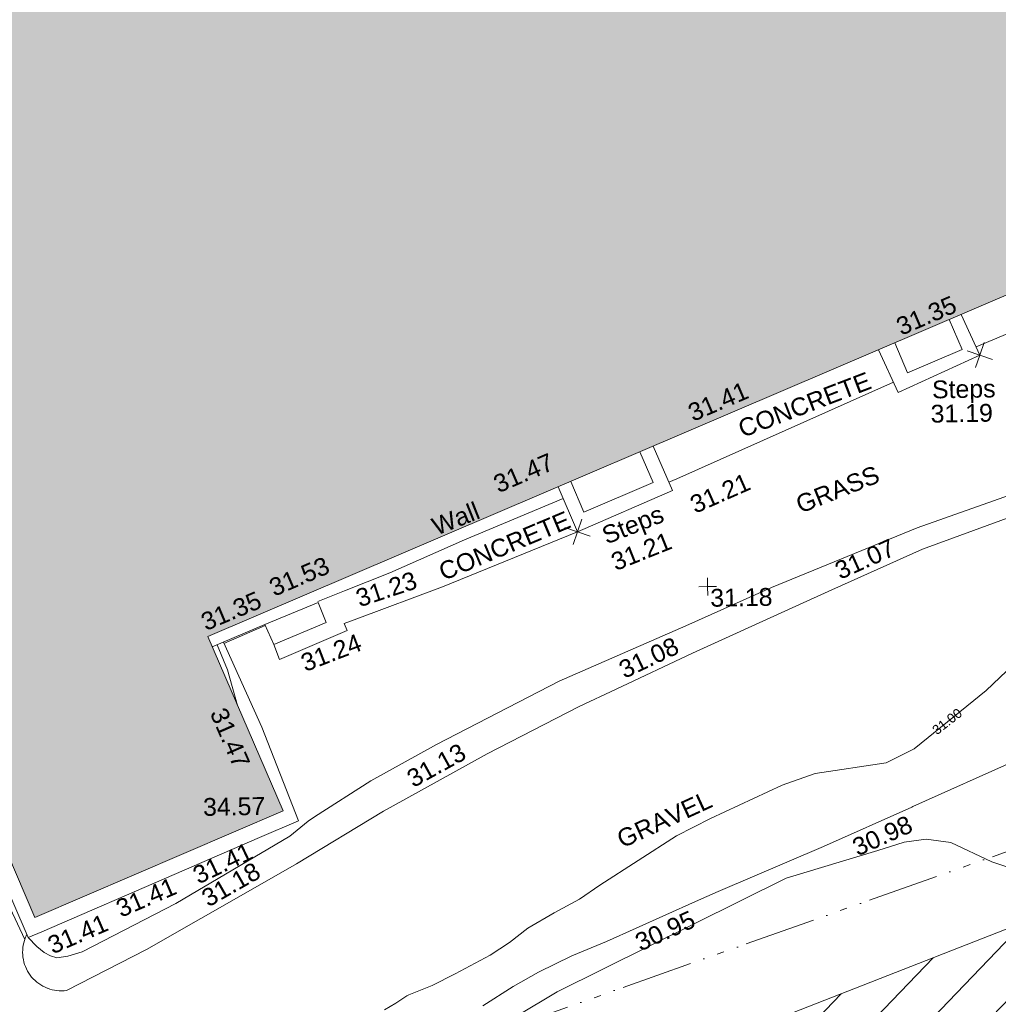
# Model space of a CAD drawing. Header units: millimetres. Extents: x -287732 to 520720, y -88450 to 287754.
# Tile 338 of 383: x 270978 to 291598, y 140782 to 161526. Entities that reach past the tile are written whole.
import ezdxf

# ---------------------------------------------------------------- set-up
doc = ezdxf.new("R2010")
doc.units = ezdxf.units.MM
for name, pattern in [('IMPORT-HIDDEN2 _3_', [4762.5, 3175, -1587.5]), ('IMPORT-UG_EIR_QLB2 _2_', [2750, 1500, -300.0000000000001, 0, -300.0000000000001, 150, -300.0000000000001, 0, -200]), ('IMPORT-UG_ELEC_STREET LIGHTING_QLB2 _2_', [2700, 1500, -300.0000000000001, 0, -250, 150, -300.0000000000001, 0, -200])]:
    doc.linetypes.add(name, pattern=pattern)
for name, color, linetype, lineweight, true_color in [('00_UAV_BUILDING_OUTLINE', 5, 'Continuous', 9, 0x0000ff), ('00_UAV_CONCRETE', 9, 'Continuous', 9, 0x808080), ('00_UAV_EAVE', 7, 'Continuous', 9, 0x666666), ('00_UAV_FORM_LINES', 7, 'Continuous', 9, 0x666666), ('00_UAV_LEVEL_SPOT', 7, 'Continuous', 9, 0x666666), ('00_UAV_SLOPE_BOTTOM', 30, 'Continuous', 9, 0xff7f00), ('00_UAV_STEPS', 7, 'Continuous', 9, 0x666666), ('00_UAV_TREE_LINE', 7, 'Continuous', 9, 0x52a552), ('00_UAV_WALL', 7, 'Continuous', 9, 0x7c00a5), ('00_UAV_WALL_RETAINING', 7, 'Continuous', 9, 0x7c00a5), ('01_DTM_CONTOUR_MNR', 7, 'Continuous', 9, 0xa5a552), ('01_DTM_CONTOUR_MNR_LABELS', 7, 'Continuous', 9, 0xa5a552), ('12333-PUM-2D-U-0001-C01 - Rev2_REVIT IMPORT_dwg', 7, 'Continuous', 9, 0x767676), ('A_RHA_Line', 7, 'Continuous', 9, 0x00a600), ('PUM-CHAMBER EXTENTS', 6, 'IMPORT-HIDDEN2 _3_', 9, 0xff00ff), ('PUM-EIRCOMM-QLB2', 6, 'IMPORT-UG_EIR_QLB2 _2_', 9, 0xff00ff), ('PUM-UNABLE TO SURVEY', 190, 'Continuous', 9, 0x7f00ff)]:
    doc.layers.add(name, color=color, linetype=linetype, lineweight=lineweight, true_color=true_color)
for name, color, linetype, lineweight in [('00_UAV_DRIVE_WAY', 7, 'Continuous', 9), ('00_UAV_SURVEY_TEXT', 7, 'Continuous', 9), ('A_RHA_Detail', 7, 'Continuous', 9)]:
    doc.layers.add(name, color=color, linetype=linetype, lineweight=lineweight)
doc.styles.add('Swis721 Lt BT_1', font='swissl.ttf', dxfattribs={"height": 200})
doc.styles.add('Swis721 Lt BT_2', font='swissl.ttf', dxfattribs={"height": 375})

# ---------------------------------------------------------------- blocks, each defined once
blk = doc.blocks.new('12333-PUM-2D-U-0001-C01 - Rev2_REVIT IMPORT_dwg_MSL_Node_Linework_1-2077247-Site Location Plan Proposed')
at = {"layer": '00_UAV_STEPS', "color": 254, "true_color": 0xcccccc, "flags": 128}
for points in [[(256.5421955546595, 704.8438894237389), (0, 0), (-704.8438894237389, 256.5421955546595)], [(704.8438894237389, -256.5421955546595), (0, 0), (-256.5421955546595, -704.8438894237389)]]:
    blk.add_lwpolyline(points, dxfattribs=at)
blk = doc.blocks.new('12333-PUM-2D-U-0001-C01 - Rev2_REVIT IMPORT_dwg_UAV-2077255-Site Location Plan Proposed')
at = {"layer": '00_UAV_LEVEL_SPOT', "color": 254, "true_color": 0xcccccc, "flags": 128}
for points in [[(0, -500.0000000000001), (0, 0), (-500.0000000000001, 0)], [(500.0000000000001, 0), (0, 0), (0, 500.0000000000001)]]:
    blk.add_lwpolyline(points, dxfattribs=at)
blk = doc.blocks.new('12333-PUM-2D-U-0001-C01 - Rev2_REVIT IMPORT_dwg_MGS62954_T2_Galway_ITM_3d_Rev1-2077680-Site Location Plan Proposed')
at = {"layer": '00_UAV_CONCRETE', "color": 254, "true_color": 0xcccccc, "flags": 128}
for points in [[(534205813.6862093, 725713030.2697846), (534207164.0430002, 725709700.1760001), (534205871.6923996, 725709147.4236349), (534204342.0430001, 725708493.1760002), (534202522.043, 725707709.1760002), (534202606.043, 725707515.1760002), (534201543.9830287, 725707092.66879), (534200864.043, 725706822.1760001), (534200787.0430002, 725707006.1760002), (534200330.043, 725706885.1760001), (534197794.043, 725705773.1760001), (534197028.8553972, 725705466.2810527), (534195743.3406352, 725704950.6977054)], [(534193989.9720396, 725704239.3956101), (534189388.5325953, 725702283.3148006), (534189220.2140129, 725702211.7622455)], [(534187280.1935, 725701203.978), (534184416.1935, 725700092.9780002), (534182598.3378398, 725699450.9713947), (534182332.1935001, 725699356.9780002), (534182391.1935001, 725699208.9780002), (534180953.1935, 725698624.9780002), (534180843.1469549, 725698940.9270017)], [(534173798.9249378, 725697207.4662817), (534174663.1984999, 725695027.7525002), (534175559.1984999, 725692858.7525002), (534175844.4416422, 725692976.0329411), (534178654.2049178, 725694131.2939358), (534180468.8167801, 725694877.3889264), (534181294.1985, 725695216.7525), (534180556.1935, 725697203.978), (534179777.1720337, 725699007.342603)]]:
    blk.add_lwpolyline(points, dxfattribs=at)
at = {"layer": '00_UAV_DRIVE_WAY', "color": 254, "true_color": 0xcccccc, "flags": 128}
for points in [[(534175530.1299664, 725692929.1204121), (534175494.9301437, 725692845.7812688), (534175477.0322035, 725692797.7630478), (534175462.1846698, 725692748.7157588), (534175450.4461392, 725692698.8329693), (534175441.862938, 725692648.3115435), (534175436.4689404, 725692597.3508664), (534175434.2854341, 725692546.1520569), (534175435.3210363, 725692494.917173), (534175439.5716599, 725692443.8484155), (534175447.0205298, 725692393.1473293), (534175457.6382484, 725692343.0140084), (534175471.3829128, 725692293.6463063), (534175488.2002788, 725692245.2390547), (534175508.0239761, 725692197.983295), (534175530.7757695, 725692152.065524), (534175556.3658682, 725692107.6669582), (534175584.6932799, 725692064.9628183), (534175615.6462086, 725692024.1216381), (534175649.102498, 725691985.3045992), (534175684.930111, 725691948.6648946), (534175722.9876524, 725691914.3471246), (534175763.1249266, 725691882.4867257), (534175805.1835302, 725691853.2094362), (534175848.9974768, 725691826.6308004), (534175894.3938531, 725691802.8557118), (534175941.1935, 725691781.9780002), (534175944.0539619, 725691780.8145326), (534175992.1395931, 725691763.0984982), (534176041.2427374, 725691748.4367441), (534176091.1696068, 725691736.8871335), (534176141.7231631, 725691728.4952474), (534176192.7038944, 725691723.294205), (534176243.910603, 725691721.3045322), (534176295.1411995, 725691722.5340815), (534176346.1935, 725691726.978), (534178043.1935001, 725692559.978), (534179202.2416528, 725693196.2409928), (534179810.1935, 725693529.9780002), (534181234.1935, 725694312.9780002), (534183086.1935, 725695386.978), (534183562.5014077, 725695640.1448336), (534185291.1935, 725696558.978), (534187250.1935, 725697518.9780002), (534188034.6123757, 725697872.5372772), (534189655.1935, 725698602.9780002), (534191854.1935, 725699557.9780003), (534192612.4685386, 725699882.8722978), (534194538.1935, 725700707.978), (534197281.1711504, 725701662.650611)], [(534196457.1934137, 725696235.9778762), (534194245.9227445, 725695293.7928747), (534194218.1934139, 725695281.9778762), (534192347.1934137, 725694479.9778762), (534190112.1934137, 725693575.9778762), (534189631.3728083, 725693369.8250282), (534187740.1934139, 725692558.9778763), (534187006.8943587, 725692271.104785), (534186293.1180031, 725691937.7555169), (534185755.1934139, 725691648.9778763), (534185109.9046478, 725691254.729207)]]:
    blk.add_lwpolyline(points, dxfattribs=at)
at = {"layer": '00_UAV_FORM_LINES', "color": 254, "true_color": 0xcccccc, "flags": 128}
for points in [[(534175559.1984999, 725692858.7525), (534175734.5775, 725692664.4755001), (534175890.5775, 725692536.4755), (534176017.5775001, 725692460.4755), (534176154.5775, 725692418.4755), (534176384.5775, 725692448.4755), (534176686.5775001, 725692533.4755), (534178682.5775, 725693522.4754999), (534181107.5775, 725694896.4755), (534181497.5775001, 725695208.4755), (534181636.5775001, 725695291.4755001), (534182831.5775, 725696033.4755), (534184232.5775, 725696775.4755), (534186839.5775001, 725698059.4755), (534189525.5775, 725699184.4754999), (534191348.5775, 725699960.4755), (534194436.5775001, 725701158.4755), (534197216.5775, 725702085.4755001), (534199846.5775, 725703127.4755), (534200638.5775, 725703392.4755), (534200849.5775, 725703453.4755001), (534201026.5775001, 725703494.4755001), (534201732.0178488, 725703375.8063492)], [(534175485.4034103, 725692820.2220824), (534174388.5775, 725695252.4755001), (534173899.6293057, 725696421.8142415)]]:
    blk.add_lwpolyline(points, dxfattribs=at)
at = {"layer": '00_UAV_SLOPE_BOTTOM', "color": 254, "true_color": 0xcccccc}
blk.add_line((534180666.8012748, 725699341.5477915), (534179788.0401735, 725698982.1838368), dxfattribs=at)
at = {"layer": '00_UAV_STEPS', "color": 254, "true_color": 0xcccccc, "flags": 128}
for points in [[(534195440.2502573, 725705641.4247245), (534195819.0430002, 725704778.1760001), (534194087.0430001, 725704018.1760002), (534193687.9310548, 725704927.7311182)], [(534194031.4195538, 725705067.6288866), (534194289.0430002, 725704430.1760001), (534195447.0430002, 725704898.1760002), (534195188.1576997, 725705538.751167)], [(534188903.4510296, 725702979.0834075), (534189293.1935002, 725702034.9780003), (534187280.1935001, 725701203.9780003), (534186886.5159479, 725702157.6156809)], [(534187156.5329217, 725702267.5895872), (534187423.1935, 725701612.9780003), (534188891.1935001, 725702210.9780002), (534188624.5697425, 725702865.499198)]]:
    blk.add_lwpolyline(points, dxfattribs=at)
blk.add_lwpolyline([(534180657.2126029, 725699363.331264), (534181786.1935, 725699805.978), (534181951.4847643, 725699386.4463589), (534180843.1469548, 725698940.9270016)], close=True, dxfattribs=at)
at = {"layer": '00_UAV_TREE_LINE', "color": 254, "true_color": 0xcccccc, "flags": 128}
blk.add_lwpolyline([(534189225.7450284, 725672822.5034418), (534186923.7450284, 725677720.5034418), (534185360.7450284, 725681215.5034418), (534184649.7450284, 725682419.5034418), (534183993.7450283, 725683443.5034418), (534183037.7450284, 725684773.5034417), (534182152.577768, 725686667.4756973), (534182120.577768, 725687213.4756974), (534182188.5777681, 725687994.4756973), (534182401.577768, 725688482.4756974), (534182743.577768, 725688999.4756974), (534183288.5777681, 725689569.4756973), (534186683.5777681, 725691519.4756974), (534191546.5777681, 725693827.4756973), (534193485.5777681, 725694375.4756973), (534194046.5777681, 725694542.4756973), (534194511.5777681, 725694596.4756973), (534195028.5777681, 725694517.4756973), (534195889.577768, 725694095.4756973), (534196557.577768, 725693858.4756973)], dxfattribs=at)
at = {"layer": '00_UAV_WALL', "color": 254, "true_color": 0xcccccc, "flags": 128}
blk.add_lwpolyline([(534186987.9615422, 725701911.8756309), (534184896.1935, 725701075.9780002), (534183310.1935, 725700407.978), (534182350.4669467, 725700044.2259032), (534181785.1935, 725699829.9780003)], dxfattribs=at)
at = {"layer": '00_UAV_WALL_RETAINING', "color": 254, "true_color": 0xcccccc}
blk.add_line((534180657.2126029, 725699363.331264), (534179541.4257652, 725698911.9799557), dxfattribs=at)
at = {"layer": '01_DTM_CONTOUR_MNR', "color": 254, "true_color": 0xcccccc, "flags": 128}
for points in [[(534196851.7954397, 725698644.87256), (534195828.9211175, 725697709.2305237), (534195002.4992912, 725697062.8340151), (534194292.3310034, 725696507.3667138), (534193697.8335448, 725696222.9841473), (534192198.2016304, 725696022.2714363), (534191494.9421644, 725695789.6053095), (534189972.5644906, 725695113.1694608), (534189252.6798731, 725694761.0633922), (534187622.5475172, 725693748.9067656), (534187186.0067875, 725693464.4787147), (534186644.5013929, 725693181.6215262), (534186088.5691284, 725692870.6106272), (534185697.7033281, 725692578.5698496), (534185283.7171834, 725692317.1527096), (534184536.1059889, 725691933.0025192), (534184048.3551633, 725691699.3739274), (534183552.1267487, 725691510.0166171), (534183513.2505413, 725691486.7379953), (534183281.8595888, 725691339.8643124), (534183036.7198069, 725691206.5603864)], [(534179647.6839887, 725698954.9628861), (534179855.6265365, 725698424.7214277), (534180055.1363047, 725697668.4368804)]]:
    blk.add_lwpolyline(points, dxfattribs=at)
at = {"xscale": 0.375, "yscale": 0.375, "zscale": 0.375}
for name, p in [('12333-PUM-2D-U-0001-C01 - Rev2_REVIT IMPORT_dwg_MSL_Node_Linework_1-2077247-Site Location Plan Proposed', (534195819.043, 725704778.176)), ('12333-PUM-2D-U-0001-C01 - Rev2_REVIT IMPORT_dwg_MSL_Node_Linework_1-2077247-Site Location Plan Proposed', (534187280.1935, 725701203.978)), ('12333-PUM-2D-U-0001-C01 - Rev2_REVIT IMPORT_dwg_UAV-2077255-Site Location Plan Proposed', (534190000.0000001, 725700000))]:
    blk.add_blockref(name, p, dxfattribs=at)
at = {"layer": '00_UAV_BUILDING_OUTLINE', "color": 251, "true_color": 0x666666, "char_height": 375, "width": 1495.902363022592, "attachment_point": 1, "line_spacing_factor": 1.005061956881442, "style": 'Swis721 Lt BT_2'}
for s, insert, rotation in [('31.35', (534194029.454123, 725705557.7798237), 22.16033836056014), ('31.41', (534189611.405593, 725703821.5392832), 22.160338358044), ('31.47', (534185485.7670204, 725702388.8340852), 22.160338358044), ('31.53', (534180723.0123619, 725700291.1451654), 22.16033836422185), ('31.47', (534179808.3542521, 725697665.1470267), 292.44563373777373), ('31.41', (534177378.2992829, 725693585.4441661), 22.24775435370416)]:
    blk.add_mtext(s, dxfattribs=dict(at, insert=insert, rotation=rotation))
at = {"layer": '00_UAV_CONCRETE', "color": 251, "true_color": 0x666666, "char_height": 375, "width": 1495.902363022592, "attachment_point": 1, "line_spacing_factor": 1.005061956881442, "style": 'Swis721 Lt BT_2'}
for s, insert, rotation in [('31.21', (534189620.142587, 725701882.5448009), 22.721409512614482), ('31.24', (534181364.1630272, 725698699.9653475), 20.003176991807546), ('31.41', (534179008.1123034, 725694251.780792), 24.480574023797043), ('31.41', (534175925.4735736, 725692838.7633892), 22.350482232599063)]:
    blk.add_mtext(s, dxfattribs=dict(at, insert=insert, rotation=rotation))
at = {"layer": '00_UAV_DRIVE_WAY', "color": 251, "true_color": 0x666666, "char_height": 375, "width": 1495.902363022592, "attachment_point": 1, "line_spacing_factor": 1.005061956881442, "style": 'Swis721 Lt BT_2'}
for s, insert, rotation in [('31.07', (534192647.2240912, 725700436.5368317), 23.193437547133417), ('31.08', (534188059.032745, 725698426.7538505), 24.26240640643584), ('31.13', (534183550.8243163, 725696194.7762518), 27.99150546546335), ('30.98', (534192913.6102709, 725694604.3294), 23.198540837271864), ('31.18', (534179182.962851, 725693750.6602317), 28.776932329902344), ('30.95', (534188301.7399949, 725692681.2605789), 23.20733574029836)]:
    blk.add_mtext(s, dxfattribs=dict(at, insert=insert, rotation=rotation))
at = {"layer": '00_UAV_EAVE', "insert": (534179289.0340792, 725695730.1328031), "char_height": 375, "width": 1495.902363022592, "attachment_point": 1, "line_spacing_factor": 1.005061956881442, "style": 'Swis721 Lt BT_2'}
blk.add_mtext('34.57', dxfattribs=at)
at = {"layer": '00_UAV_LEVEL_SPOT', "insert": (534190051.8765643, 725699949.1441548), "char_height": 375, "width": 1495.902363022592, "attachment_point": 1, "line_spacing_factor": 1.005061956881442, "style": 'Swis721 Lt BT_2'}
blk.add_mtext('31.18', dxfattribs=at)
at = {"layer": '00_UAV_SLOPE_BOTTOM', "color": 251, "true_color": 0x666666, "insert": (534179274.0835363, 725699594.3558316), "char_height": 375, "width": 1495.902363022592, "attachment_point": 1, "rotation": 21.791839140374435, "line_spacing_factor": 1.005061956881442, "style": 'Swis721 Lt BT_2'}
blk.add_mtext('31.35', dxfattribs=at)
at = {"layer": '00_UAV_STEPS', "char_height": 375, "attachment_point": 1, "line_spacing_factor": 1.005061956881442, "style": 'Swis721 Lt BT_2'}
for s, insert, width in [('Steps', (534194799.7975878, 725704256.318121), 1552.889119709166), ('31.19', (534194762.2781668, 725703746.1966136), 1495.902363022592)]:
    blk.add_mtext(s, dxfattribs=dict(at, insert=insert, width=width))
at = {"layer": '00_UAV_STEPS', "char_height": 375, "attachment_point": 1, "rotation": 20.739509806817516, "line_spacing_factor": 1.005061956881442, "style": 'Swis721 Lt BT_2'}
for s, insert, width in [('Steps', (534187753.1475285, 725701272.4270024), 1552.889119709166), ('31.21', (534187936.2401301, 725700710.0541977), 1495.902363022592)]:
    blk.add_mtext(s, dxfattribs=dict(at, insert=insert, width=width))
at = {"layer": '00_UAV_SURVEY_TEXT', "color": 251, "true_color": 0x666666, "char_height": 375, "attachment_point": 1, "line_spacing_factor": 1.005061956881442, "style": 'Swis721 Lt BT_2'}
for s, insert, width, rotation in [('CONCRETE', (534190663.4271008, 725703472.5421362), 3286.236302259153, 19.938657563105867), ('GRASS', (534191850.780946, 725701852.0289366), 2018.280965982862, 20.755832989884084), ('CONCRETE', (534184301.2256107, 725700564.2170217), 3286.236302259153, 21.79183008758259), ('GRAVEL', (534187954.7242848, 725694857.9103351), 2322.210334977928, 23.71971281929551)]:
    blk.add_mtext(s, dxfattribs=dict(at, insert=insert, width=width, rotation=rotation))
at = {"layer": '00_UAV_WALL', "color": 251, "true_color": 0x666666, "char_height": 375, "attachment_point": 1, "line_spacing_factor": 1.005061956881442, "style": 'Swis721 Lt BT_2'}
for s, insert, width, rotation in [('Wall', (534184176.0618489, 725701522.5422021), 1130.237340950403, 20.616292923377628), ('31.23', (534182549.2081941, 725700048.4807926), 1495.902363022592, 17.369626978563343)]:
    blk.add_mtext(s, dxfattribs=dict(at, insert=insert, width=width, rotation=rotation))
at = {"layer": '01_DTM_CONTOUR_MNR_LABELS', "color": 251, "true_color": 0x666666, "insert": (534194936.4304304, 725697151.5663829), "char_height": 200, "width": 797.8007824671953, "attachment_point": 2, "rotation": 36.81148835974, "line_spacing_factor": 1.005061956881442, "style": 'Swis721 Lt BT_1'}
blk.add_mtext('31.00', dxfattribs=at)
blk = doc.blocks.new('12333-PUM-2D-U-0001-C01 - Rev2_REVIT IMPORT_dwg-1620468-Site Location Plan Proposed')
at = {"layer": 'PUM-CHAMBER EXTENTS', "true_color": 0xfff4d4}
h = blk.add_hatch(dxfattribs=at)
h.set_pattern_fill('FP_14', style=0, pattern_type=2)
h.set_pattern_definition([(45, (-533641079.65, -725615854.3560001), (-618.7184335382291, 618.7184335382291), [])])
h.paths.add_polyline_path([(561369.3501529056, 32961.6438213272), (583432.350152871, 42064.6438213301), (584672.3501528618, 38987.64382128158), (591969.3501528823, 41930.643821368), (585115.3501528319, 60252.64382129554), (601682.3501528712, 66542.64382133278), (593779.350152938, 86713.6438213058), (593325.3501529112, 86525.64382134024), (591535.8661504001, 91032.67662588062), (570762.3501528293, 82754.64382139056), (556580.3501529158, 77376.64382136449), (542174.3501528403, 72021.64382138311), (551469.3501528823, 54861.6438213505), (558438.2640803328, 39445.56149700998)])
at = {"layer": 'PUM-EIRCOMM-QLB2', "color": 211, "true_color": 0xffaaff, "flags": 128}
blk.add_lwpolyline([(525325.3501529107, 72917.6438213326), (533024.350152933, 73086.64382132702), (539037.350152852, 73518.64382135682), (543039.3501528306, 74409.64382130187), (556386.3501528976, 78874.6438213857), (562730.3501529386, 80341.64382133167), (567323.3501529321, 82112.64382128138), (572175.3501528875, 84050.64382136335), (575793.3501529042, 85310.64382137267), (578471.781148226, 86422.29634639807)], dxfattribs=at)
at = {"layer": 'PUM-UNABLE TO SURVEY', "color": 7, "true_color": 0xfff4d4, "flags": 128}
blk.add_lwpolyline([(593403.6889939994, 86558.08369385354), (593779.350152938, 86713.6438213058), (601682.3501528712, 66542.64382133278), (585115.3501528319, 60252.64382129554), (591969.3501528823, 41930.64382136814), (584672.3501528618, 38987.64382128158), (583432.350152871, 42064.64382132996), (561369.3501529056, 32961.64382132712), (551469.3501528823, 54861.6438213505), (542174.3501528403, 72021.64382138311), (556580.3501529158, 77376.64382136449), (570762.3501528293, 82754.64382139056), (574739.2409170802, 84339.39395276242)], dxfattribs=at)
blk.add_blockref('12333-PUM-2D-U-0001-C01 - Rev2_REVIT IMPORT_dwg_MGS62954_T2_Galway_ITM_3d_Rev1-2077680-Site Location Plan Proposed', (-533641079.6498471, -725615854.3561786))

msp = doc.modelspace()

# ---------------------------------------------------------------- hatches: boundary and pattern name
at = {"layer": 'A_RHA_Detail', "true_color": 0xc0c0c0}
h = msp.add_hatch(color=9, dxfattribs=at)
h.paths.add_polyline_path([(-80880.60083809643, -68502.79057078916), (-80400.865924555, -68483.41509113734), (-80400.865924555, -62984.64684185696), (-24474.85765177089, -63009.32043784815), (-24456.14471271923, -50840.30023858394), (-36622.55041039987, -50831.65104353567), (-36622.55041039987, -44228.57792613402), (-50959.0526582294, -44218.38599194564), (-50959.0526582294, -42573.78171514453), (-54563.9325804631, -42571.21897729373), (-54565.69773352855, -45054.17447474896), (-92408.82109321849, -45027.27149621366), (-92411.78875845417, -49201.74309222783), (-100061.9988811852, -49201.74309222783), (-100052.2214449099, -64852.82557838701), (-86120.90825229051, -64852.82557838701), (-86092.1662649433, -62957.90041523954), (-84861.10047608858, -62957.90041523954), (-84854.79052929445, -68240.109737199), (-80870.60226892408, -68240.10973722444)])
h.paths.add_polyline_path([(-137238.9269902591, -68461.9384092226), (-132719.7426408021, -68433.0633692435), (-132847.0731201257, -62850.04282283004), (-130454.6837966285, -62916.63108078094), (-130498.2830220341, -61355.85393642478), (-117581.136331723, -61423.42893438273), (-117492.3908565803, -49183.91309190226), (-125136.5200282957, -49178.47881952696), (-125133.572703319, -45032.61887136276), (-163007.1824077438, -45005.6942194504), (-163007.1824076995, -44090.2963411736), (-163123.8521269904, -44090.21339942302), (-163122.6389897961, -42383.75184302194), (-166563.8543419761, -42383.75184298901), (-166565.034908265, -44044.39824208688), (-193158.4656786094, -44025.49275805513), (-193195.152889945, -62863.65652504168), (-137269.7106414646, -62916.63108078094), (-137254.3708868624, -65679.90523788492)])
h.paths.add_polyline_path([(120310.9497607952, -32334.28230164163), (120312.4652266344, -31610.73011961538), (133451.2244789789, -31638.24899384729), (133469.2230092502, -19717.98315780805), (121295.7536929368, -19692.48606430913), (121319.8434528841, -8190.941560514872), (112277.0825930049, -8172.001674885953), (112263.1770823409, -14811.1234547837), (78285.85310969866, -14739.95861438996), (78292.82277619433, -8167.077575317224), (75241.99098605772, -8160.673431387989), (69355.76844233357, -8152.931592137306), (69353.6659720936, -9156.74635762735), (68372.60878945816, -9154.691552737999), (68372.60878945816, -13705.52853215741), (69333.7233474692, -13707.54156770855), (69325.07112547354, -16249.53369228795), (66623.4489111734, -16249.53369228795), (66619.79243935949, -17995.29925530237), (65989.07757494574, -17995.2992552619), (65985.44262772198, -19730.78799483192), (57152.23993377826, -19712.28702421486), (57127.42535098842, -31559.89463417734), (70277.87165424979, -31587.43801817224), (70277.87165431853, -32271.7414715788), (78263.96947909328, -32285.12944888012), (78266.62661740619, -31019.79372153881), (112335.8856506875, -31091.15111860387), (112335.8856506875, -32317.57330553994), (119781.4233959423, -32333.17321913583)])
h.paths.add_polyline_path([(7503.717409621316, -1791.439263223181), (15482.43097392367, -674.0213231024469), (15484.0826588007, 148.1327206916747), (56188.28042539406, 205.5276654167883), (56155.84326007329, 14338.3166313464), (18016.62665935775, 14236.48149539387), (17967.9025208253, 34313.18372071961), (21727.10644863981, 34324.0692624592), (21708.90974962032, 40608.10218321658), (18009.66447159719, 40608.10218321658), (17995.54603706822, 45483.75063442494), (9770.084204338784, 45420.6329473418), (3966.213879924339, 45446.76585222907), (3984.771235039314, 14176.56786832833), (1023.062455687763, 14176.56786837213), (-276.5134647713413, 14190.52623461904), (-231.6790044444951, 5968.135265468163), (-226.4491536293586, 193.7444677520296), (553.0869992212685, 183.4716499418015), (7477.609307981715, 143.2867586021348), (7488.638446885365, -674.0213231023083)])
h.paths.add_polyline_path([(77755.59663317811, 53.47451145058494), (77729.51881611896, 1699.844979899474), (94464.47132486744, 1659.976083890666), (94606.37913471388, 17991.390236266), (88810.4190114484, 18015.03260816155), (88799.89418497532, 14436.74271609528), (69413.88950349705, 14457.8773889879), (69377.35724448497, 99.62816357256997), (75241.99098605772, 67.32134432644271)])
h.paths.add_polyline_path([(61252.12079701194, 46453.95617366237), (105774.7348988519, 46472.68783506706), (105768.2642198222, 61852.61234306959), (92285.13876309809, 61852.61234306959), (92308.59670399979, 65784.30757140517), (96107.4668000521, 65767.60445243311), (96059.68081117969, 75209.20847378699), (101084.8427276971, 75071.88872764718), (104988.0046543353, 74765.36560406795), (108403.6894220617, 74363.8408943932), (112009.2703903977, 73787.25420861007), (115645.3524815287, 73049.69667206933), (116890.8108051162, 72761.69136252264), (120208.9929833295, 71893.18353872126), (120865.241739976, 71703.68484519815), (124135.6329506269, 70669.67317906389), (127435.6253142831, 69480.50055823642), (127820.4368670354, 69394.93141813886), (128274.3081769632, 69331.69585753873), (128731.8791144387, 69306.66104516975), (129189.9401488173, 69320.00258290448), (129645.2782985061, 69371.62688826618), (130094.6997111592, 69461.17185603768), (130535.0520071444, 69588.00939074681), (130963.246434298, 69751.24981927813), (131376.2795165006, 69949.74812590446), (131771.2541232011, 70182.11198903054), (132162.5575600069, 70460.5404660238), (132496.0921583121, 70741.69081113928), (132820.871367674, 71064.98072578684), (133117.4593294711, 71414.31364272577), (133383.77568926, 71787.23923950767), (133616.5473239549, 72178.5372844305), (133817.1647262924, 72590.54524898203), (133982.6025969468, 73017.89547513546), (134111.7005086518, 73457.59040801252), (134203.5529320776, 73906.54590458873), (134257.5155883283, 74361.61286216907), (134272.5462649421, 74819.5993153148), (134250.5259875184, 75277.29281745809), (134189.6227572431, 75731.48297747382), (134090.9274700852, 76178.98397757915), (133955.1324028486, 76616.65691993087), (133783.1900598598, 77041.43184345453), (133576.3064937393, 77450.32925647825), (133335.932843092, 77840.48103920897), (133063.7551572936, 78209.15055532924), (132761.6825665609, 78553.75185442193), (132431.8338935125, 78871.8678050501), (132076.5227905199, 79161.26705197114), (131698.2415080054, 79419.91966861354), (131299.6434187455, 79646.01139197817), (131093.5942456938, 79746.34209763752), (132146.0467355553, 83110.22226145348), (122787.7632953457, 86282.54285518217), (121604.3555412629, 82800.3591886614), (117095.9864227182, 83870.84033785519), (116841.9598400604, 83526.35449572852), (116120.5435466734, 91221.93611972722), (110237.7341284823, 91274.27491021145), (110194.3680786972, 90435.39030214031), (104988.0046543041, 90486.49901390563), (104973.2761846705, 94309.82427956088), (103746.1314668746, 94309.8242795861), (103839.9937121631, 122852.1474271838), (96365.09202306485, 122931.9599470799), (96350.3400238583, 123952.4168585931), (104555.5505249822, 123902.1925226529), (104607.3234458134, 120248.5396156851), (125502.5015002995, 120134.1933400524), (125662.0200253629, 137657.3796882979), (114479.5865733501, 137699.2256881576), (114382.306264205, 129149.9458158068), (104644.159003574, 129187.9975073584), (104577.9931702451, 126217.3903144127), (101184.4926406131, 126159.1566967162), (101264.6166812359, 135959.2655565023), (89967.23178808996, 135988.8856164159), (89927.63362986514, 125823.6463181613), (93630.53562302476, 125840.7948842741), (93580.65688892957, 122931.9599470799), (88697.38835376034, 122904.7310126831), (88679.3898954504, 95739.09143775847), (86378.25848996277, 95739.09143775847), (86378.18187189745, 96178.1008337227), (83279.50743284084, 96200.92083327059), (83273.62493422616, 95735.74732133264), (70169.67509619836, 95733.22421950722), (70166.26842742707, 96272.07409347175), (66674.99731294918, 96257.14073655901), (66654.74538556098, 95755.71092136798), (65784.77231079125, 95755.71092136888), (65887.65094984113, 117470.630565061), (53473.3427162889, 117487.9046429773), (53434.44066309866, 98570.46349063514), (40649.41626916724, 98570.46349063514), (40610.16711559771, 94406.01479078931), (38853.82372868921, 94410.36303440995), (38848.65589191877, 89463.65332729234), (40612.46601912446, 89518.45976927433), (40665.38257362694, 86257.73741128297), (38372.19584460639, 86305.72309285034), (38369.79374539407, 76901.0507917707), (50937.9512507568, 76944.40198294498), (50922.88567286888, 74598.78180889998), (56484.9061132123, 74588.85093771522), (56484.9061132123, 75194.85181995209), (92465.4037153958, 75233.0258166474), (92645.92783662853, 71766.64845094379), (89810.55521366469, 69362.83965827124), (85313.16173974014, 69360.94750420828), (85313.16173974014, 66907.4050808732), (75210.14498263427, 66903.15451589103), (75210.14498263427, 63815.70944550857), (70819.40014309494, 63815.70999200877), (70819.21601505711, 64253.35708059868), (69456.83415683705, 64253.35708059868), (69455.7195737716, 66901.99623166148), (61303.32856759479, 66898.5668068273), (61304.56054988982, 63970.32021231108), (70500.41048208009, 63970.32021219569), (70500.4088543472, 61852.59006207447), (61245.6438848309, 61848.69637488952), (61252.03558504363, 46656.49344428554)])
h.paths.add_polyline_path([(-17153.16561239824, 48569.32684293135), (-17153.16561224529, 60770.38083685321), (-29362.88357759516, 60774.70428694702), (-29362.88357759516, 67399.20394580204), (-43507.24466814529, 67405.01911303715), (-43488.5313307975, 69093.07334175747), (-45766.41866231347, 69109.32868388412), (-45794.3462003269, 67405.01911303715), (-47272.11273194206, 67404.2124544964), (-47272.44887633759, 66454.91798908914), (-86004.56386332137, 66468.63299519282), (-86006.66970787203, 60521.58362721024), (-92662.87722510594, 60521.58362721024), (-92665.2138765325, 50184.35611932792), (-79752.0168396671, 50179.78309939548), (-79752.016597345, 48591.4932381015), (-17157.7163123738, 48569.32845417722)])
h.paths.add_polyline_path([(-201056.4185878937, 48628.75479108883), (-138377.9751621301, 48634.64535779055), (-138377.9751621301, 50133.28201003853), (-125467.710581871, 50134.49626164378), (-125468.6909603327, 60566.1903686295), (-132186.8595614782, 60565.86652591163), (-132187.4203588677, 66533.0197876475), (-170643.3098734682, 66805.61809689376), (-170643.3098732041, 67738.78475848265), (-200340.0100486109, 67488.93693764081), (-200348.7171487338, 60827.78025104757), (-201057.5650552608, 60827.71357558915), (-201056.6510294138, 51102.04313372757)])
h.paths.add_polyline_path([(-240051.5126725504, 54769.19491160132), (-239444.490259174, 54811.10754483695), (-239186.5396223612, 54841.92927608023), (-238764.8191577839, 54940.98166103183), (-238382.4735933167, 55122.46891388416), (-237990.3402229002, 55354.87497234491), (-237269.2031023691, 55936.21515020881), (-237032.4836384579, 56225.56611516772), (-236793.0039602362, 56569.31473944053), (-236554.5880578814, 57004.26389721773), (-236432.7219585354, 57267.46508908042), (-236300.081527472, 57753.26238983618), (-236250.7285154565, 58017.17885684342), (-236235.6490609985, 58516.21786804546), (-236233.2538429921, 58987.85640053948), (-236213.7029795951, 59823.48083769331), (-236363.8287855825, 59820.86038205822), (-236634.0279869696, 60698.06075827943), (-236391.9547756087, 61432.19726339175), (-236225.4740089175, 61435.10319600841), (-236201.6036569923, 62637.68779596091), (-232563.5271750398, 62639.28734435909), (-232563.5271750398, 63049.03842404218), (-232732.1945866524, 63049.15302218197), (-232860.1521277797, 63457.95890274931), (-232731.606808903, 63914.24862697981), (-232560.8209656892, 63914.24862697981), (-232515.1276847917, 70598.00033009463), (-240628.6947849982, 70598.85496273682), (-240629.7923196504, 72350.98321577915), (-246412.6011212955, 72347.36085933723), (-246412.6011212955, 70616.45923936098), (-254449.5805725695, 70618.60952619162), (-254454.637144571, 70754.06491720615), (-254469.7140363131, 73191.66276250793), (-263883.2532625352, 73267.83063688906), (-263902.4181505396, 68260.74348553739), (-263714.8217520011, 68259.82096572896), (-263552.9672900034, 67819.65434396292), (-263719.0883117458, 67392.2068408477), (-263913.6298699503, 67392.20684284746), (-263956.7001913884, 58633.76423459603), (-260181.1963171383, 58611.22607638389), (-260192.3146983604, 56354.25111579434), (-257184.684388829, 56339.46086021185), (-257213.4419957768, 57092.93866021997), (-257338.5163846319, 57093.27331223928), (-257471.0109294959, 57531.74572308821), (-257338.5163845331, 58062.22513696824), (-257203.4956297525, 58064.06881289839), (-257173.5751889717, 58598.54056692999), (-256478.2273617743, 58575.27357994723), (-256478.2273617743, 58788.51859473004), (-256013.0091299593, 58911.92701534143), (-255397.0786664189, 58780.99767617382), (-255397.0786664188, 58595.982422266), (-243809.885361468, 58585.92793201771), (-243805.3570672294, 58352.04527760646), (-243740.939469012, 57884.52572680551), (-243619.0830608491, 57421.84877545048), (-243424.3877545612, 56943.65915412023), (-243247.1437899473, 56608.24157713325), (-243003.0710579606, 56249.99021479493), (-242732.2093200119, 55932.75703082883), (-242371.7230178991, 55603.12658811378), (-242141.255125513, 55424.88676767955), (-241804.9643037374, 55216.88439822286), (-241529.4640827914, 55077.02869055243), (-241100.6275144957, 54917.18295003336), (-240836.2134980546, 54840.82833176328), (-240453.4486195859, 54788.60784130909), (-240218.9578693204, 54777.28227442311)])
h.paths.add_polyline_path([(40276.69022552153, 59895.36417752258), (40328.62676029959, 69196.9439153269), (36588.99968785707, 69217.8245910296), (36619.46637569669, 74674.25962428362), (32264.36460078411, 74687.02318924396), (32233.48293867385, 69156.26826306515), (11916.69390495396, 69269.70959686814), (11966.66200111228, 78218.75165974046), (29087.509017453, 78123.15526808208), (29143.44567205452, 88141.1370047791), (15719.348796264, 88216.09212953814), (15732.60379610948, 90589.9978889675), (4594.294101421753, 90652.19003489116), (4525.129359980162, 78265.12250449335), (10096.76365553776, 78234.01258731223), (10077.43887221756, 74773.03821910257), (4547.641142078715, 74803.91453678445), (4465.579974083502, 60107.1600234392), (19125.89094760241, 60025.30234268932), (19139.86249374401, 62527.53804644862), (31738.59196305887, 62457.19146404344), (31724.55430858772, 59943.11609815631), (38369.79364225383, 59906.01157293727)])
h.paths.add_polyline_path([(-246083.0241259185, 72334.29150213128), (-246083.0594797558, 72334.30275087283), (-246208.2905500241, 72334.29150213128)])
h.paths.add_polyline_path([(-114575.3004830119, 112178.0758695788), (-114575.3246435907, 112178.0758695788), (-114707.2752166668, 115801.5811617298)])
h.paths.add_polyline_path([(-154699.9178765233, 101760.4080976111), (-114382.050333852, 101776.0542914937), (-114382.050333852, 106926.9360164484), (-113755.641395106, 106927.1792101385), (-113757.5507412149, 111847.2721531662), (-114431.6837526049, 111847.2721531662), (-114431.8097758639, 112178.0758695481), (-114575.3004830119, 112178.0758695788), (-114578.9984943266, 121707.2390833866), (-123056.9849702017, 121707.2390833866), (-123068.8201032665, 156452.7036899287), (-119381.2340625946, 156454.1348067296), (-119381.2340625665, 160165.8597952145), (-115501.031452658, 160167.3662801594), (-115503.3750945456, 166206.5793118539), (-132411.7987151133, 166599.6604729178), (-132411.8243278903, 166665.6603411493), (-135275.0124468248, 166664.5490317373), (-135275.0124468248, 166628.1883101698), (-135911.3205076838, 166628.1944502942), (-135911.3479256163, 166352.1604668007), (-152521.1633846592, 166345.7146753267), (-152518.3680955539, 159142.6836790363), (-150699.3133726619, 159117.9265656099), (-150758.5477087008, 122560.691203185), (-151059.2005266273, 122560.691203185), (-151061.0981347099, 121302.4374932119), (-154138.3148337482, 121372.6012653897), (-154138.3148337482, 121865.1834517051), (-154704.3888425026, 121867.2611370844), (-154688.5451973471, 119352.3937021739), (-154745.5933227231, 119352.3715636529), (-154745.5763474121, 118722.1532660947), (-160794.1544526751, 118748.7442832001), (-160794.1544526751, 119410.5425977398), (-163852.1622693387, 119422.408321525), (-163855.0715294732, 118762.2003111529), (-167568.6765459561, 118778.5256058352), (-166634.6619849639, 124395.1277019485), (-166930.050559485, 124500.0918161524), (-167568.6765459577, 124707.6250903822), (-168028.2173235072, 124841.3808647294), (-168630.5006276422, 124991.3056740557), (-169238.2056069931, 125117.4693074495), (-169850.3952285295, 125219.6772876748), (-170466.1255403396, 125297.7720169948), (-171089.11025998, 125351.8553033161), (-171704.4065937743, 125381.1774255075), (-172325.0479971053, 125386.3595015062), (-172782.2248668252, 125374.5832362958), (-173401.7764235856, 125337.4554476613), (-174109.844898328, 125263.4341236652), (-174634.1213722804, 125190.4100126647), (-175245.0145766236, 125080.719099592), (-176047.1958093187, 124895.7675260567), (-176665.4852587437, 124724.7228134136), (-177045.3001228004, 124609.1129151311), (-177631.5127792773, 124405.2077276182), (-176665.4852586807, 118818.5158794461), (-177558.9402083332, 118822.4435768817), (-177662.2853368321, 125263.4341236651), (-176365.3912351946, 126542.9270807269), (-159462.2970490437, 126319.910391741), (-157057.7396790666, 128609.0850976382), (-157060.6673204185, 136153.1661957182), (-158638.8016610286, 137740.2441626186), (-159352.3735831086, 137740.2441626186), (-161634.4140634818, 140201.1078539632), (-168727.9404945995, 140256.8191146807), (-171035.0401161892, 137942.8847305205), (-174184.1459014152, 137942.8847305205), (-176460.1167434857, 140292.2858551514), (-177341.6856934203, 140292.2858551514), (-177341.7113613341, 140358.4281613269), (-183428.5803825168, 140356.0660244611), (-185921.6385985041, 137917.4639994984), (-185921.6385985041, 131757.3091155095), (-186906.8767412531, 131756.9267733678), (-187725.3914540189, 130809.9989183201), (-187724.058890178, 127376.1828148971), (-186481.0281350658, 126304.5577463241), (-186479.4846754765, 122327.2959175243), (-185176.2828158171, 121059.4673825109), (-180304.1129154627, 121059.4673824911), (-180304.1136492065, 118802.0484409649), (-193555.3706955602, 118802.0484409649), (-193555.368699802, 133117.8341649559), (-192593.6442938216, 133118.2073819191), (-192593.6442938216, 134200.8158367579), (-192224.6284783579, 134200.9592041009), (-192225.5653014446, 136615.0101267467), (-192595.0012460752, 136615.0101267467), (-192595.4357332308, 137734.4745165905), (-193589.2709668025, 137734.4746851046), (-193589.2685988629, 147474.570583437), (-193163.2062206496, 147492.8644732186), (-192765.7252967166, 147531.087133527), (-192359.9383250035, 147589.5931622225), (-192199.8207947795, 147616.5827294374), (-191882.7548926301, 147682.9245600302), (-191568.5380070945, 147761.6632019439), (-191257.654638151, 147852.677242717), (-190828.6072909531, 148002.2045655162), (-190647.7999969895, 148070.9514233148), (-190349.7690789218, 148197.8750094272), (-190056.9509284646, 148336.4013817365), (-189769.797051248, 148486.3169427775), (-189405.3590254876, 148698.0567944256), (-189132.906026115, 148873.2749095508), (-188867.542109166, 149059.0543929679), (-188609.6764469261, 149255.1087866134), (-188354.9814055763, 149465.3525772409), (-188079.6339208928, 149713.879248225), (-187884.9836199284, 149901.8220103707), (-187545.928247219, 150265.8040604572), (-187446.29984479, 150378.3960832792), (-187241.3270201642, 150629.2310214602), (-187046.3599558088, 150887.9197697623), (-186861.6992771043, 151154.0634500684), (-186546.1373636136, 151669.829875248), (-186524.4196769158, 151707.0632450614), (-163675.2898318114, 151669.829875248), (-163687.5843045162, 148134.07679455), (-157303.6541541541, 148136.492106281), (-157303.6541541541, 155759.91501608), (-157557.4317586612, 155765.0384228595), (-157555.9168973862, 166678.0466575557), (-187009.2021991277, 166699.7464767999), (-187013.0952111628, 162054.4009359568), (-188707.17754695, 162044.5925187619), (-188705.9961892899, 155021.5333641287), (-188737.9999316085, 154650.5326604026), (-188799.0133969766, 154283.1866125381), (-188857.2045401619, 154035.4341107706), (-188966.1106131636, 153679.3368924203), (-189102.6200311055, 153332.8820747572), (-189265.8911675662, 152998.2056672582), (-189454.9174011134, 152677.371060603), (-189645.2484685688, 152421.3220123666), (-189916.9563410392, 152104.2450531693), (-190212.7041973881, 151809.4634871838), (-190530.6686598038, 151538.7947471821), (-190868.8893671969, 151293.9075915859), (-191225.281078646, 151076.3118324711), (-191597.6465194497, 150887.3490191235), (-192092.8415776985, 150682.5621956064), (-192519.2468154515, 150561.8451365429), (-192903.8930791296, 150482.240889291), (-193187.215491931, 150440.8868273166), (-193594.1866364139, 150407.1257787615), (-193594.5952989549, 151459.9895227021), (-205369.2399268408, 151455.4201247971), (-205354.4523517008, 113350.0822379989), (-207187.1580384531, 113349.3710182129), (-207184.3024929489, 105991.0636522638), (-205312.8748221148, 105991.1901500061), (-205311.2362476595, 101769.6553082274), (-175488.6451201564, 101781.2285901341), (-175488.6451201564, 110889.6985621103), (-154703.4627663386, 110897.5679794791), (-154700.2792295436, 102691.5597281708)])
h.paths.add_polyline_path([(193735.9435693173, 113047.8274774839), (208865.0938716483, 114991.0266430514), (208976.1154123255, 114126.6471160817), (216447.8967332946, 115086.3281915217), (216038.7305308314, 118271.9702413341), (232648.5073383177, 120405.3421626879), (233425.993615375, 114352.0734369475), (240632.2017567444, 115277.6440988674), (239854.8412683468, 121329.9334727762), (256406.8682407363, 123455.8879629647), (257091.7572256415, 118089.1198988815), (264572.2871227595, 119040.8180953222), (261877.8350555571, 138524.7609215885), (259178.7147038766, 138221.6086035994), (259197.3483655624, 137439.0084132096), (254686.1480587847, 136897.0007612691), (255412.6810205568, 131314.8303176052), (240852.7447969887, 129522.4514056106), (239771.0426543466, 137918.8519126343), (240649.5822431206, 138010.1984551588), (240062.3063116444, 142776.6750342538), (239165.7694642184, 142685.0143484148), (237630.9646614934, 151018.3171732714), (266172.8791088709, 154560.7889781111), (271297.1876944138, 142612.4006970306), (276531.7397502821, 144861.098714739), (274941.5029779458, 148527.9037281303), (302074.5307653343, 160134.9084326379), (300215.9323773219, 164320.1841173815), (301528.1613272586, 164907.0997989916), (300405.1237791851, 167477.8916353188), (299016.6944531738, 166945.7181824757), (295626.7488506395, 174518.754428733), (294333.0289184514, 177537.1551681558), (287288.8475947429, 174518.754428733), (289427.6893504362, 169661.0163463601), (272956.7816584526, 162557.1203578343), (271943.2187787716, 164897.4305293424), (267016.3118217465, 162764.0369715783), (268502.3094164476, 159357.0430143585), (265200.4029574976, 157946.4096681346), (226856.416695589, 153146.7821792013), (227510.3041274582, 148852.0205334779), (228280.9873165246, 141179.0007483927), (227302.3544112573, 141050.281300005), (227895.3788235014, 136433.1758633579), (228748.5501749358, 136523.8855003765), (229602.3077302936, 128023.7667641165), (217691.2359889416, 126493.8999679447), (217642.3600127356, 126874.433267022), (215138.5007311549, 126552.8357430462), (215194.9980427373, 126112.965074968), (215015.6132226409, 126089.924757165), (214840.9672575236, 127449.66446064), (192258.7012018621, 124549.1816390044), (193486.3576426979, 114991.0266430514)])
h.paths.add_polyline_path([(-78076.24187439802, 117605.5188722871), (-78076.23951902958, 117610.0871211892), (-78070.318122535, 129485.7330792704), (-74723.15926543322, 129478.385255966), (-74723.15926543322, 125435.7860624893), (-48015.64546086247, 125380.0246061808), (-47996.55031653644, 135872.5822179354), (-61198.15919578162, 135901.5630078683), (-74714.72264144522, 135923.5088764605), (-74723.6287602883, 131865.2975510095), (-78070.318122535, 131872.642169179), (-78062.97909487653, 149549.7689430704), (-58292.26570492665, 149541.5607197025), (-58292.26570491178, 148946.2407608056), (-37707.70924046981, 148937.6946533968), (-37703.30827430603, 159740.0672041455), (-44148.26955755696, 159742.7429641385), (-44148.26955755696, 162961.3319174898), (-49829.95437583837, 162961.3319174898), (-49830.92144130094, 160632.0129326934), (-78494.09026625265, 160643.9130440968), (-78494.09026625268, 161615.1537738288), (-78739.225852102, 161615.2555472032), (-78691.7919454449, 168187.9195488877), (-90844.57645036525, 168126.8149079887), (-90962.52567694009, 152686.7636277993), (-89064.97866809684, 152685.9758215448), (-89079.54115380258, 117610.0871211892), (-78374.80218507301, 117605.6428258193)])
h.paths.add_polyline_path([(69254.82576126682, 129235.9722870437), (69259.97086178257, 136167.789247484), (86068.0992678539, 136131.0235193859), (86008.66431381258, 164703.3084147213), (58789.63167882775, 164723.511581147), (58789.63167882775, 170119.2062865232), (54460.1632489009, 170122.4198087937), (54457.21717773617, 166153.279245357), (47042.2151650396, 166158.7829869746), (47041.10931533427, 164668.9097040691), (39173.27935198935, 164674.7495545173), (39172.83712618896, 164078.9539098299), (17014.87910992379, 164095.4005254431), (17002.38841206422, 147267.1142245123), (12659.63471563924, 147267.1142245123), (12653.60087534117, 139137.9291796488), (17031.41608901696, 139134.6797717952), (17024.5879174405, 129935.3194463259), (39191.34773726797, 129918.8662983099), (39191.34773726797, 129258.2867272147), (69014.0340609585, 129236.1510132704)])
h.paths.add_polyline_path([(39265.62356917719, 139467.8223435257), (33050.91021530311, 139484.1586867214), (33087.56357182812, 153427.9220784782), (39277.60130889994, 153411.6505991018), (39277.60130890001, 152830.3127277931), (43058.29603858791, 152820.3745823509), (43024.83899408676, 140092.5601633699), (39267.2657899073, 140092.5601633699)])
h.paths.add_polyline_path([(1979.548949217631, 189123.2414339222), (18699.10403225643, 189180.0465563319), (18678.46874730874, 195253.6675675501), (24349.02704561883, 195272.9334348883), (24334.96888372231, 199550.7690688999), (28829.78348974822, 199566.0403168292), (28798.3577216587, 208815.6446464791), (24334.949615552, 208806.151404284), (24333.90624841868, 209113.2475694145), (16811.59093053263, 209087.6903002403), (16806.58456499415, 208843.5909093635), (6772.293057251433, 208809.4991440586), (6797.166076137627, 201488.5780549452), (-8471.058649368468, 201436.7038490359), (-8471.058649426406, 200429.0172028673), (-11856.09020770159, 200417.5164702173), (-11823.72827009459, 190892.3684138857), (-7614.729360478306, 190906.6685966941), (-7614.729360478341, 190170.8290169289), (-4608.619189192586, 190169.2993656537), (-4608.238782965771, 190916.8832264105), (1973.379031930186, 190939.2444180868), (1977.122761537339, 189837.3456693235)])
h.paths.add_polyline_path([(-20506.22133143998, 190640.0286460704), (-20122.28942212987, 206347.1214480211), (-41550.34215551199, 207015.2557957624), (-41462.26177903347, 210449.6195896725), (-31391.41053372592, 210152.0276719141), (-31078.64493155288, 223862.5743669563), (-44305.08575743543, 224230.7972280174), (-44490.79956591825, 211865.5542346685), (-47510.12209648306, 211942.9901385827), (-47722.57925071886, 203659.0205614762), (-47076.06680548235, 203635.3001465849), (-47175.4684425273, 199531.9403872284), (-46801.21126120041, 199520.4703269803), (-46873.68175963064, 195478.5899481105), (-44600.40472248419, 195425.2559779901), (-44685.88459507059, 192243.2795180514), (-38073.99929115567, 192135.6564362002), (-38104.39995468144, 191126.972250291), (-21537.79264466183, 190668.5723412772)])
h.paths.add_polyline_path([(16801.02360973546, 195961.500137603), (9656.615133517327, 196015.1086063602), (9643.838150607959, 199513.9922857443), (11631.77992468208, 199485.8321209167), (11631.7920940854, 203322.2460456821), (16806.58456511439, 203391.4855728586), (16801.0407710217, 195984.4293109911)])
h.paths.add_polyline_path([(122084.9264926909, 200536.2570557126), (122088.1805162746, 206386.1947929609), (125211.1061638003, 206386.1947929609), (125211.1162733, 206645.8932837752), (126202.7098976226, 206645.8932838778), (126203.0204769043, 207041.0477229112), (130401.4034741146, 206979.0758390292), (130444.2691124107, 209883.280297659), (126202.8383603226, 209945.8832030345), (126203.0204769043, 214624.1281189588), (127364.791950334, 214624.1281190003), (127365.2106673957, 225380.2058567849), (126159.8599207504, 225380.2527798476), (126207.4133336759, 241475.3410923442), (119482.5411291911, 241495.8747898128), (119479.2041949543, 246182.0096278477), (109943.9121324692, 246175.2196735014), (109953.2702601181, 233033.381429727), (115000.5285021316, 233033.3814296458), (114999.579292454, 208653.4991933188), (112026.3032630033, 208653.4991933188), (112024.3519988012, 200538.6761891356), (122024.6079402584, 200536.2715596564)])
h.paths.add_polyline_path([(30087.05071580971, 200986.75440713), (38030.67179071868, 201028.6865660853), (38030.67179071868, 202922.9731660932), (38109.89531492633, 202923.3913649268), (38067.25569096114, 208827.6066631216), (38013.35839378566, 208827.6672237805), (38012.38630971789, 209012.5383931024), (30044.90685988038, 208970.480297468), (30076.83023715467, 202922.9203834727)])
h.paths.add_polyline_path([(195986.2599417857, 205661.5722736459), (202896.8751332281, 206052.0074670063), (202676.8862551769, 209945.7611691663), (195766.2710618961, 209555.3259759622)])
h.paths.add_polyline_path([(-91652.40581580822, 206392.6172135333), (-79454.24421187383, 206432.5105635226), (-79629.29258199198, 238245.6998510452), (-68904.21147484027, 238215.095164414), (-68918.55832832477, 246312.9061543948), (-68918.56040493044, 246314.0782553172), (-68756.515268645, 246312.9061543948), (-68755.20581930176, 246638.9786699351), (-79620.07671794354, 246651.3624133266), (-79606.5628449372, 247343.5411849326), (-82154.50636787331, 247318.0695596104), (-82154.50636787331, 247488.1275895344), (-91640.64698348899, 247472.5371040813), (-91638.72040628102, 246846.4753752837), (-131470.3702759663, 246641.42150215), (-131470.3702759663, 250159.5419305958), (-142857.1087886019, 250176.7939677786), (-142864.0554935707, 246220.0701029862), (-165118.8027587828, 246272.3986783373), (-165040.0492656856, 253907.936045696), (-178677.4727934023, 253929.5079730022), (-178699.5521575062, 238176.7234097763), (-138599.3373496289, 238209.4781454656), (-138548.4479938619, 206627.5237025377), (-126646.6702863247, 206572.2299428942), (-126666.6805510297, 234825.8818836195), (-124962.7180531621, 234825.9534805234), (-124969.0241559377, 234688.4891474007), (-91595.61129713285, 234664.3133306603), (-91650.87307429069, 207155.5994723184)])
h.paths.add_polyline_path([(142123.7078574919, 209113.5383730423), (152768.4446292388, 209127.3137314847), (152745.2992288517, 227012.63380935), (142100.5623961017, 226998.8584508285), (142121.8067345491, 210582.5602643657)])
h.paths.add_polyline_path([(168998.8561129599, 209274.9592350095), (169026.8416078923, 226860.3446540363), (161686.6780314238, 226876.6646907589), (161647.6783165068, 209291.3037608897), (168846.6177107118, 209275.2977201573)])
h.paths.add_polyline_path([(49761.46820719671, 218476.5678095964), (49794.00484360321, 223316.1680811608), (41274.07755982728, 223363.4010619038), (41273.58999769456, 223290.8795634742), (32187.30576796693, 223351.9666549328), (32202.10532419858, 225553.2987454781), (20081.83724695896, 225634.7833114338), (20035.26675877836, 218707.7438801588), (31566.33951793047, 218630.2204881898), (31566.12891731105, 218598.8950898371), (49750.1971391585, 218476.6435849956)])
h.paths.add_polyline_path([(162361.9830851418, 234154.05208666), (162366.6425722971, 241589.9129272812), (135261.102696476, 241630.986197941), (135249.088870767, 234197.8735112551), (160249.0277027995, 234157.4671671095)])
h.paths.add_polyline_path([(176458.8604389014, 246709.5724700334), (176516.2484477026, 252173.1529804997), (168884.2833866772, 252253.3171281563), (168934.86529241, 257068.9279575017), (164355.0504715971, 257117.0331241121), (164296.1746742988, 251511.808811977), (164416.8965511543, 251510.5407811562), (164367.8024342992, 246836.573754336), (171460.1142273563, 246762.0779818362)])

# ---------------------------------------------------------------- linework, layer by layer
at = {"layer": 'A_RHA_Line', "color": 7}
for p, q in [((274941.5029779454, 148527.9037282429), (302074.530765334, 160134.908432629)), ((266172.8791088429, 154560.7889782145), (271297.1876943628, 142612.4006970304)), ((276531.7397502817, 144861.0987145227), (274941.5029779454, 148527.9037282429)), ((271297.1876943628, 142612.4006970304), (276531.7397502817, 144861.0987145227))]:
    msp.add_line(p, q, dxfattribs=at)

# ---------------------------------------------------------------- block references
at = {"layer": '12333-PUM-2D-U-0001-C01 - Rev2_REVIT IMPORT_dwg', "color": 254, "linetype": 'IMPORT-UG_ELEC_STREET LIGHTING_QLB2 _2_', "true_color": 0xffd4d4, "rotation": 0.9999999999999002}
msp.add_blockref('12333-PUM-2D-U-0001-C01 - Rev2_REVIT IMPORT_dwg-1620468-Site Location Plan Proposed', (-261895.0770586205, 55869.5817132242), dxfattribs=at)

doc.saveas('drawing.dxf')
